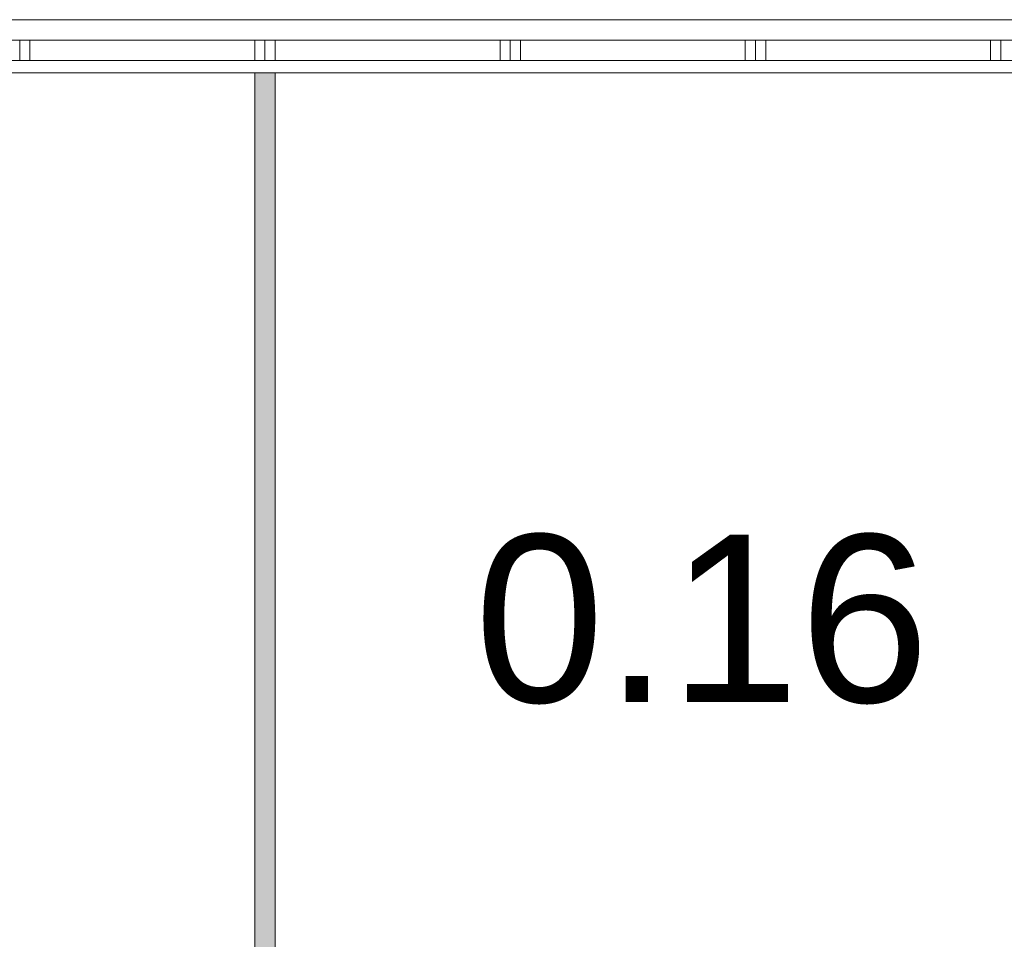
# Model space of a CAD drawing. Header units: inches. Extents: x 15 to 546804, y -66 to 267312.
# Tile 452 of 478: x 457465 to 462282, y 135966 to 140466. Entities that reach past the tile are written whole.
import ezdxf

# ---------------------------------------------------------------- set-up
doc = ezdxf.new("R2010")
doc.units = ezdxf.units.IN
doc.header["$MEASUREMENT"] = 0
doc.layers.add('Binnenwanden', color=2, linetype='Continuous')
doc.styles.add('style1', font='arial.ttf', dxfattribs={"height": 250})

msp = doc.modelspace()

# ---------------------------------------------------------------- hatches: boundary and pattern name
at = {"lineweight": 20}
h = msp.add_hatch(color=7, dxfattribs=at)
h.dxf.hatch_style = 1
h.paths.add_polyline_path([(458715.1, 140205.7), (458615.1, 140205.7), (458615.1, 134355.7), (458715.1, 134355.7)])

# ---------------------------------------------------------------- linework, layer by layer
at = {"color": 7, "lineweight": 20}
for p, q in [((470665.1, 140465.7, 300), (456265.1, 140465.7, 300)), ((470665.1, 140465.7, 1000), (456265.1, 140465.7, 1000)), ((457465.1, 140365.7, 1000), (456265.1, 140365.7, 1000)), ((458665.1, 140365.7, 3000), (457465.1, 140365.7, 3000)), ((457465.1, 140365.7, 3000), (457465.1, 140365.7, 1000)), ((458665.1, 140365.7, 1000), (457465.1, 140365.7, 1000)), ((457465.1, 140265.7, 3000), (457465.1, 140365.7, 3000)), ((457465.1, 140265.7, 1000), (457465.1, 140365.7, 1000)), ((457465.1, 140365.7, 1000), (457465.1, 140365.7, 3000)), ((457465.1, 140265.7, 1000), (457465.1, 140365.7, 1000)), ((457515.1, 140365.7, 2950), (458615.1, 140365.7, 2950)), ((458615.1, 140365.7, 1050), (457515.1, 140365.7, 1050)), ((457515.1, 140265.7, 1050), (457515.1, 140365.7, 1050)), ((457515.1, 140365.7, 1050), (457515.1, 140365.7, 2950)), ((457515.1, 140265.7, 2950), (457515.1, 140365.7, 2950)), ((458615.1, 140365.7, 2950), (458615.1, 140365.7, 1050)), ((458615.1, 140265.7, 1050), (458615.1, 140365.7, 1050)), ((458615.1, 140265.7, 2950), (458615.1, 140365.7, 2950)), ((459865.1, 140365.7, 3000), (458665.1, 140365.7, 3000)), ((458665.1, 140365.7, 3000), (458665.1, 140365.7, 1000)), ((459865.1, 140365.7, 1000), (458665.1, 140365.7, 1000)), ((458665.1, 140265.7, 3000), (458665.1, 140365.7, 3000)), ((458665.1, 140265.7, 1000), (458665.1, 140365.7, 1000)), ((458665.1, 140365.7, 1000), (458665.1, 140365.7, 3000)), ((458665.1, 140265.7, 3000), (458665.1, 140365.7, 3000)), ((458665.1, 140265.7, 1000), (458665.1, 140365.7, 1000)), ((458715.1, 140365.7, 2950), (459815.1, 140365.7, 2950)), ((459815.1, 140365.7, 1050), (458715.1, 140365.7, 1050)), ((458715.1, 140265.7, 1050), (458715.1, 140365.7, 1050)), ((458715.1, 140365.7, 1050), (458715.1, 140365.7, 2950)), ((458715.1, 140265.7, 2950), (458715.1, 140365.7, 2950)), ((459815.1, 140365.7, 2950), (459815.1, 140365.7, 1050)), ((459815.1, 140265.7, 1050), (459815.1, 140365.7, 1050)), ((459815.1, 140265.7, 2950), (459815.1, 140365.7, 2950)), ((461065.1, 140365.7, 3000), (459865.1, 140365.7, 3000)), ((459865.1, 140365.7, 3000), (459865.1, 140365.7, 1000)), ((461065.1, 140365.7, 1000), (459865.1, 140365.7, 1000)), ((459865.1, 140265.7, 3000), (459865.1, 140365.7, 3000)), ((459865.1, 140265.7, 1000), (459865.1, 140365.7, 1000)), ((459865.1, 140365.7, 1000), (459865.1, 140365.7, 3000)), ((459865.1, 140265.7, 3000), (459865.1, 140365.7, 3000)), ((459865.1, 140265.7, 1000), (459865.1, 140365.7, 1000)), ((459915.1, 140365.7, 2950), (461015.1, 140365.7, 2950)), ((461015.1, 140365.7, 1050), (459915.1, 140365.7, 1050)), ((459915.1, 140265.7, 1050), (459915.1, 140365.7, 1050)), ((459915.1, 140365.7, 1050), (459915.1, 140365.7, 2950)), ((459915.1, 140265.7, 2950), (459915.1, 140365.7, 2950)), ((461015.1, 140365.7, 2950), (461015.1, 140365.7, 1050)), ((461015.1, 140265.7, 1050), (461015.1, 140365.7, 1050)), ((461015.1, 140265.7, 2950), (461015.1, 140365.7, 2950)), ((462265.1, 140365.7, 3000), (461065.1, 140365.7, 3000)), ((461065.1, 140365.7, 3000), (461065.1, 140365.7, 1000)), ((462265.1, 140365.7, 1000), (461065.1, 140365.7, 1000)), ((461065.1, 140265.7, 3000), (461065.1, 140365.7, 3000)), ((461065.1, 140265.7, 1000), (461065.1, 140365.7, 1000)), ((461065.1, 140365.7, 1000), (461065.1, 140365.7, 3000)), ((461065.1, 140265.7, 3000), (461065.1, 140365.7, 3000)), ((461065.1, 140265.7, 1000), (461065.1, 140365.7, 1000)), ((461115.1, 140365.7, 2950), (462215.1, 140365.7, 2950)), ((462215.1, 140365.7, 1050), (461115.1, 140365.7, 1050)), ((461115.1, 140265.7, 1050), (461115.1, 140365.7, 1050)), ((461115.1, 140365.7, 1050), (461115.1, 140365.7, 2950)), ((461115.1, 140265.7, 2950), (461115.1, 140365.7, 2950)), ((462215.1, 140365.7, 2950), (462215.1, 140365.7, 1050)), ((462215.1, 140265.7, 1050), (462215.1, 140365.7, 1050)), ((462215.1, 140265.7, 2950), (462215.1, 140365.7, 2950)), ((463465.1, 140365.7, 3000), (462265.1, 140365.7, 3000)), ((462265.1, 140365.7, 3000), (462265.1, 140365.7, 1000)), ((463465.1, 140365.7, 1000), (462265.1, 140365.7, 1000)), ((462265.1, 140265.7, 3000), (462265.1, 140365.7, 3000)), ((462265.1, 140265.7, 1000), (462265.1, 140365.7, 1000)), ((462265.1, 140365.7, 1000), (462265.1, 140365.7, 3000)), ((462265.1, 140265.7, 3000), (462265.1, 140365.7, 3000)), ((462265.1, 140265.7, 1000), (462265.1, 140365.7, 1000)), ((457465.1, 140265.7, 1000), (456265.1, 140265.7, 1000)), ((458665.1, 140265.7, 3000), (457465.1, 140265.7, 3000)), ((458665.1, 140265.7, 1000), (457465.1, 140265.7, 1000)), ((457465.1, 140265.7, 3000), (457465.1, 140265.7, 1000)), ((457465.1, 140265.7, 1000), (457465.1, 140265.7, 3000)), ((457515.1, 140265.7, 2950), (458615.1, 140265.7, 2950)), ((458615.1, 140265.7, 1050), (457515.1, 140265.7, 1050)), ((457515.1, 140265.7, 1050), (457515.1, 140265.7, 2950)), ((458615.1, 140265.7, 2950), (458615.1, 140265.7, 1050)), ((459865.1, 140265.7, 3000), (458665.1, 140265.7, 3000)), ((459865.1, 140265.7, 1000), (458665.1, 140265.7, 1000)), ((458665.1, 140265.7, 3000), (458665.1, 140265.7, 1000)), ((458665.1, 140265.7, 1000), (458665.1, 140265.7, 3000)), ((458715.1, 140265.7, 2950), (459815.1, 140265.7, 2950)), ((459815.1, 140265.7, 1050), (458715.1, 140265.7, 1050)), ((458715.1, 140265.7, 1050), (458715.1, 140265.7, 2950)), ((459815.1, 140265.7, 2950), (459815.1, 140265.7, 1050)), ((461065.1, 140265.7, 3000), (459865.1, 140265.7, 3000)), ((461065.1, 140265.7, 1000), (459865.1, 140265.7, 1000)), ((459865.1, 140265.7, 3000), (459865.1, 140265.7, 1000)), ((459865.1, 140265.7, 1000), (459865.1, 140265.7, 3000)), ((459915.1, 140265.7, 2950), (461015.1, 140265.7, 2950)), ((461015.1, 140265.7, 1050), (459915.1, 140265.7, 1050)), ((459915.1, 140265.7, 1050), (459915.1, 140265.7, 2950)), ((461015.1, 140265.7, 2950), (461015.1, 140265.7, 1050)), ((462265.1, 140265.7, 3000), (461065.1, 140265.7, 3000)), ((462265.1, 140265.7, 1000), (461065.1, 140265.7, 1000)), ((461065.1, 140265.7, 3000), (461065.1, 140265.7, 1000)), ((461065.1, 140265.7, 1000), (461065.1, 140265.7, 3000)), ((461115.1, 140265.7, 2950), (462215.1, 140265.7, 2950)), ((462215.1, 140265.7, 1050), (461115.1, 140265.7, 1050)), ((461115.1, 140265.7, 1050), (461115.1, 140265.7, 2950)), ((462215.1, 140265.7, 2950), (462215.1, 140265.7, 1050)), ((463465.1, 140265.7, 3000), (462265.1, 140265.7, 3000)), ((463465.1, 140265.7, 1000), (462265.1, 140265.7, 1000)), ((462265.1, 140265.7, 3000), (462265.1, 140265.7, 1000)), ((462265.1, 140265.7, 1000), (462265.1, 140265.7, 3000)), ((456265.1, 140205.7, 300), (470665.1, 140205.7, 300)), ((456265.1, 140205.7, 1000), (470665.1, 140205.7, 1000)), ((458615.1, 140205.7, 300), (458615.1, 134355.7, 300)), ((458715.1, 140205.7, 300), (458615.1, 140205.7, 300)), ((458615.1, 140205.7, 3500), (458615.1, 134355.7, 3500)), ((458715.1, 140205.7, 3500), (458615.1, 140205.7, 3500)), ((458615.1, 140205.7, 300), (458615.1, 140205.7, 3500)), ((458715.1, 134355.7, 300), (458715.1, 140205.7, 300)), ((458715.1, 134355.7, 3500), (458715.1, 140205.7, 3500)), ((458715.1, 140205.7, 300), (458715.1, 140205.7, 3500))]:
    msp.add_line(p, q, dxfattribs=at)
for points, invisible_edges in [([(456265.1, 140465.7, 1000), (470665.1, 140465.7, 300), (456265.1, 140465.7, 300)], 1), ([(470665.1, 140465.7, 300), (456265.1, 140465.7, 1000), (470665.1, 140465.7, 1000)], 1), ([(470665.1, 140205.7, 1000), (456265.1, 140465.7, 1000), (456265.1, 140205.7, 1000)], 1), ([(456265.1, 140465.7, 1000), (470665.1, 140205.7, 1000), (470665.1, 140465.7, 1000)], 1), ([(470665.1, 140465.7, 300), (456265.1, 140205.7, 300), (456265.1, 140465.7, 300)], 1), ([(456265.1, 140205.7, 300), (470665.1, 140465.7, 300), (470665.1, 140205.7, 300)], 1), ([(456265.1, 140365.7, 1000), (456315.1, 140365.7, 1050), (457465.1, 140365.7, 1000)], 3), ([(457465.1, 140365.7, 1000), (456265.1, 140265.7, 1000), (456265.1, 140365.7, 1000)], 1), ([(456265.1, 140265.7, 1000), (457465.1, 140365.7, 1000), (457465.1, 140265.7, 1000)], 1), ([(457415.1, 140365.7, 1050), (457465.1, 140365.7, 1000), (456315.1, 140365.7, 1050)], 3), ([(457465.1, 140365.7, 1000), (457415.1, 140365.7, 1050), (457465.1, 140365.7, 3000)], 3), ([(457465.1, 140365.7, 1000), (457465.1, 140265.7, 3000), (457465.1, 140265.7, 1000)], 1), ([(457465.1, 140265.7, 3000), (457465.1, 140365.7, 1000), (457465.1, 140365.7, 3000)], 1), ([(457465.1, 140365.7, 3000), (457465.1, 140265.7, 1000), (457465.1, 140265.7, 3000)], 1), ([(457465.1, 140265.7, 1000), (457465.1, 140365.7, 3000), (457465.1, 140365.7, 1000)], 1), ([(457465.1, 140365.7, 1000), (457515.1, 140365.7, 1050), (458665.1, 140365.7, 1000)], 3), ([(457515.1, 140365.7, 1050), (457465.1, 140365.7, 1000), (457465.1, 140365.7, 3000)], 13), ([(457515.1, 140365.7, 1050), (457465.1, 140365.7, 3000), (457515.1, 140365.7, 2950)], 3), ([(457515.1, 140365.7, 2950), (457465.1, 140365.7, 3000), (458615.1, 140365.7, 2950)], 3), ([(458665.1, 140365.7, 3000), (458615.1, 140365.7, 2950), (457465.1, 140365.7, 3000)], 3), ([(458665.1, 140365.7, 1000), (457465.1, 140265.7, 1000), (457465.1, 140365.7, 1000)], 1), ([(457465.1, 140265.7, 1000), (458665.1, 140365.7, 1000), (458665.1, 140265.7, 1000)], 1), ([(458665.1, 140265.7, 3000), (457465.1, 140365.7, 3000), (457465.1, 140265.7, 3000)], 1), ([(457465.1, 140365.7, 3000), (458665.1, 140265.7, 3000), (458665.1, 140365.7, 3000)], 1), ([(457515.1, 140365.7, 1050), (457515.1, 140265.7, 2950), (457515.1, 140265.7, 1050)], 1), ([(457515.1, 140265.7, 2950), (457515.1, 140365.7, 1050), (457515.1, 140365.7, 2950)], 1), ([(458615.1, 140365.7, 1050), (458665.1, 140365.7, 1000), (457515.1, 140365.7, 1050)], 3), ([(458615.1, 140365.7, 2950), (457515.1, 140265.7, 2950), (457515.1, 140365.7, 2950)], 1), ([(457515.1, 140265.7, 2950), (458615.1, 140365.7, 2950), (458615.1, 140265.7, 2950)], 1), ([(458615.1, 140265.7, 1050), (457515.1, 140365.7, 1050), (457515.1, 140265.7, 1050)], 1), ([(457515.1, 140365.7, 1050), (458615.1, 140265.7, 1050), (458615.1, 140365.7, 1050)], 1), ([(458615.1, 140365.7, 2950), (458615.1, 140265.7, 1050), (458615.1, 140265.7, 2950)], 1), ([(458615.1, 140265.7, 1050), (458615.1, 140365.7, 2950), (458615.1, 140365.7, 1050)], 1), ([(458665.1, 140365.7, 1000), (458615.1, 140365.7, 1050), (458665.1, 140365.7, 3000)], 3), ([(458665.1, 140365.7, 3000), (458615.1, 140365.7, 1050), (458615.1, 140365.7, 2950)], 13), ([(458665.1, 140365.7, 1000), (458665.1, 140265.7, 3000), (458665.1, 140265.7, 1000)], 1), ([(458665.1, 140265.7, 3000), (458665.1, 140365.7, 1000), (458665.1, 140365.7, 3000)], 1), ([(458665.1, 140365.7, 3000), (458665.1, 140265.7, 1000), (458665.1, 140265.7, 3000)], 1), ([(458665.1, 140265.7, 1000), (458665.1, 140365.7, 3000), (458665.1, 140365.7, 1000)], 1), ([(458665.1, 140365.7, 1000), (458715.1, 140365.7, 1050), (459865.1, 140365.7, 1000)], 3), ([(458715.1, 140365.7, 1050), (458665.1, 140365.7, 1000), (458665.1, 140365.7, 3000)], 13), ([(458715.1, 140365.7, 1050), (458665.1, 140365.7, 3000), (458715.1, 140365.7, 2950)], 3), ([(458715.1, 140365.7, 2950), (458665.1, 140365.7, 3000), (459815.1, 140365.7, 2950)], 3), ([(459865.1, 140365.7, 3000), (459815.1, 140365.7, 2950), (458665.1, 140365.7, 3000)], 3), ([(459865.1, 140365.7, 1000), (458665.1, 140265.7, 1000), (458665.1, 140365.7, 1000)], 1), ([(458665.1, 140265.7, 1000), (459865.1, 140365.7, 1000), (459865.1, 140265.7, 1000)], 1), ([(459865.1, 140265.7, 3000), (458665.1, 140365.7, 3000), (458665.1, 140265.7, 3000)], 1), ([(458665.1, 140365.7, 3000), (459865.1, 140265.7, 3000), (459865.1, 140365.7, 3000)], 1), ([(458715.1, 140365.7, 1050), (458715.1, 140265.7, 2950), (458715.1, 140265.7, 1050)], 1), ([(458715.1, 140265.7, 2950), (458715.1, 140365.7, 1050), (458715.1, 140365.7, 2950)], 1), ([(459815.1, 140365.7, 1050), (459865.1, 140365.7, 1000), (458715.1, 140365.7, 1050)], 3), ([(459815.1, 140365.7, 2950), (458715.1, 140265.7, 2950), (458715.1, 140365.7, 2950)], 1), ([(458715.1, 140265.7, 2950), (459815.1, 140365.7, 2950), (459815.1, 140265.7, 2950)], 1), ([(459815.1, 140265.7, 1050), (458715.1, 140365.7, 1050), (458715.1, 140265.7, 1050)], 1), ([(458715.1, 140365.7, 1050), (459815.1, 140265.7, 1050), (459815.1, 140365.7, 1050)], 1), ([(459815.1, 140365.7, 2950), (459815.1, 140265.7, 1050), (459815.1, 140265.7, 2950)], 1), ([(459815.1, 140265.7, 1050), (459815.1, 140365.7, 2950), (459815.1, 140365.7, 1050)], 1), ([(459865.1, 140365.7, 1000), (459815.1, 140365.7, 1050), (459865.1, 140365.7, 3000)], 3), ([(459865.1, 140365.7, 3000), (459815.1, 140365.7, 1050), (459815.1, 140365.7, 2950)], 13), ([(459865.1, 140365.7, 1000), (459865.1, 140265.7, 3000), (459865.1, 140265.7, 1000)], 1), ([(459865.1, 140265.7, 3000), (459865.1, 140365.7, 1000), (459865.1, 140365.7, 3000)], 1), ([(459865.1, 140365.7, 3000), (459865.1, 140265.7, 1000), (459865.1, 140265.7, 3000)], 1), ([(459865.1, 140265.7, 1000), (459865.1, 140365.7, 3000), (459865.1, 140365.7, 1000)], 1), ([(459865.1, 140365.7, 1000), (459915.1, 140365.7, 1050), (461065.1, 140365.7, 1000)], 3), ([(459915.1, 140365.7, 1050), (459865.1, 140365.7, 1000), (459865.1, 140365.7, 3000)], 13), ([(459915.1, 140365.7, 1050), (459865.1, 140365.7, 3000), (459915.1, 140365.7, 2950)], 3), ([(459915.1, 140365.7, 2950), (459865.1, 140365.7, 3000), (461015.1, 140365.7, 2950)], 3), ([(461065.1, 140365.7, 3000), (461015.1, 140365.7, 2950), (459865.1, 140365.7, 3000)], 3), ([(461065.1, 140365.7, 1000), (459865.1, 140265.7, 1000), (459865.1, 140365.7, 1000)], 1), ([(459865.1, 140265.7, 1000), (461065.1, 140365.7, 1000), (461065.1, 140265.7, 1000)], 1), ([(461065.1, 140265.7, 3000), (459865.1, 140365.7, 3000), (459865.1, 140265.7, 3000)], 1), ([(459865.1, 140365.7, 3000), (461065.1, 140265.7, 3000), (461065.1, 140365.7, 3000)], 1), ([(459915.1, 140365.7, 1050), (459915.1, 140265.7, 2950), (459915.1, 140265.7, 1050)], 1), ([(459915.1, 140265.7, 2950), (459915.1, 140365.7, 1050), (459915.1, 140365.7, 2950)], 1), ([(461015.1, 140365.7, 1050), (461065.1, 140365.7, 1000), (459915.1, 140365.7, 1050)], 3), ([(461015.1, 140365.7, 2950), (459915.1, 140265.7, 2950), (459915.1, 140365.7, 2950)], 1), ([(459915.1, 140265.7, 2950), (461015.1, 140365.7, 2950), (461015.1, 140265.7, 2950)], 1), ([(461015.1, 140265.7, 1050), (459915.1, 140365.7, 1050), (459915.1, 140265.7, 1050)], 1), ([(459915.1, 140365.7, 1050), (461015.1, 140265.7, 1050), (461015.1, 140365.7, 1050)], 1), ([(461015.1, 140365.7, 2950), (461015.1, 140265.7, 1050), (461015.1, 140265.7, 2950)], 1), ([(461015.1, 140265.7, 1050), (461015.1, 140365.7, 2950), (461015.1, 140365.7, 1050)], 1), ([(461065.1, 140365.7, 1000), (461015.1, 140365.7, 1050), (461065.1, 140365.7, 3000)], 3), ([(461065.1, 140365.7, 3000), (461015.1, 140365.7, 1050), (461015.1, 140365.7, 2950)], 13), ([(461065.1, 140365.7, 1000), (461065.1, 140265.7, 3000), (461065.1, 140265.7, 1000)], 1), ([(461065.1, 140265.7, 3000), (461065.1, 140365.7, 1000), (461065.1, 140365.7, 3000)], 1), ([(461065.1, 140365.7, 3000), (461065.1, 140265.7, 1000), (461065.1, 140265.7, 3000)], 1), ([(461065.1, 140265.7, 1000), (461065.1, 140365.7, 3000), (461065.1, 140365.7, 1000)], 1), ([(461065.1, 140365.7, 1000), (461115.1, 140365.7, 1050), (462265.1, 140365.7, 1000)], 3), ([(461115.1, 140365.7, 1050), (461065.1, 140365.7, 1000), (461065.1, 140365.7, 3000)], 13), ([(461115.1, 140365.7, 1050), (461065.1, 140365.7, 3000), (461115.1, 140365.7, 2950)], 3), ([(461115.1, 140365.7, 2950), (461065.1, 140365.7, 3000), (462215.1, 140365.7, 2950)], 3), ([(462265.1, 140365.7, 3000), (462215.1, 140365.7, 2950), (461065.1, 140365.7, 3000)], 3), ([(462265.1, 140365.7, 1000), (461065.1, 140265.7, 1000), (461065.1, 140365.7, 1000)], 1), ([(461065.1, 140265.7, 1000), (462265.1, 140365.7, 1000), (462265.1, 140265.7, 1000)], 1), ([(462265.1, 140265.7, 3000), (461065.1, 140365.7, 3000), (461065.1, 140265.7, 3000)], 1), ([(461065.1, 140365.7, 3000), (462265.1, 140265.7, 3000), (462265.1, 140365.7, 3000)], 1), ([(461115.1, 140365.7, 1050), (461115.1, 140265.7, 2950), (461115.1, 140265.7, 1050)], 1), ([(461115.1, 140265.7, 2950), (461115.1, 140365.7, 1050), (461115.1, 140365.7, 2950)], 1), ([(462215.1, 140365.7, 1050), (462265.1, 140365.7, 1000), (461115.1, 140365.7, 1050)], 3), ([(462215.1, 140365.7, 2950), (461115.1, 140265.7, 2950), (461115.1, 140365.7, 2950)], 1), ([(461115.1, 140265.7, 2950), (462215.1, 140365.7, 2950), (462215.1, 140265.7, 2950)], 1), ([(462215.1, 140265.7, 1050), (461115.1, 140365.7, 1050), (461115.1, 140265.7, 1050)], 1), ([(461115.1, 140365.7, 1050), (462215.1, 140265.7, 1050), (462215.1, 140365.7, 1050)], 1), ([(462215.1, 140365.7, 2950), (462215.1, 140265.7, 1050), (462215.1, 140265.7, 2950)], 1), ([(462215.1, 140265.7, 1050), (462215.1, 140365.7, 2950), (462215.1, 140365.7, 1050)], 1), ([(462265.1, 140365.7, 1000), (462215.1, 140365.7, 1050), (462265.1, 140365.7, 3000)], 3), ([(462265.1, 140365.7, 3000), (462215.1, 140365.7, 1050), (462215.1, 140365.7, 2950)], 13), ([(462265.1, 140365.7, 1000), (462265.1, 140265.7, 3000), (462265.1, 140265.7, 1000)], 1), ([(462265.1, 140265.7, 3000), (462265.1, 140365.7, 1000), (462265.1, 140365.7, 3000)], 1), ([(462265.1, 140365.7, 3000), (462265.1, 140265.7, 1000), (462265.1, 140265.7, 3000)], 1), ([(462265.1, 140265.7, 1000), (462265.1, 140365.7, 3000), (462265.1, 140365.7, 1000)], 1), ([(462265.1, 140365.7, 1000), (462315.1, 140365.7, 1050), (463465.1, 140365.7, 1000)], 3), ([(462315.1, 140365.7, 1050), (462265.1, 140365.7, 1000), (462265.1, 140365.7, 3000)], 13), ([(462315.1, 140365.7, 1050), (462265.1, 140365.7, 3000), (462315.1, 140365.7, 2950)], 3), ([(462315.1, 140365.7, 2950), (462265.1, 140365.7, 3000), (463415.1, 140365.7, 2950)], 3), ([(463465.1, 140365.7, 3000), (463415.1, 140365.7, 2950), (462265.1, 140365.7, 3000)], 3), ([(463465.1, 140365.7, 1000), (462265.1, 140265.7, 1000), (462265.1, 140365.7, 1000)], 1), ([(462265.1, 140265.7, 1000), (463465.1, 140365.7, 1000), (463465.1, 140265.7, 1000)], 1), ([(463465.1, 140265.7, 3000), (462265.1, 140365.7, 3000), (462265.1, 140265.7, 3000)], 1), ([(462265.1, 140365.7, 3000), (463465.1, 140265.7, 3000), (463465.1, 140365.7, 3000)], 1), ([(456265.1, 140265.7, 1000), (456315.1, 140265.7, 1050), (457465.1, 140265.7, 1000)], 3), ([(457415.1, 140265.7, 1050), (457465.1, 140265.7, 1000), (456315.1, 140265.7, 1050)], 3), ([(457465.1, 140265.7, 1000), (457415.1, 140265.7, 1050), (457465.1, 140265.7, 3000)], 3), ([(457465.1, 140265.7, 1000), (457515.1, 140265.7, 1050), (458665.1, 140265.7, 1000)], 3), ([(457515.1, 140265.7, 1050), (457465.1, 140265.7, 1000), (457465.1, 140265.7, 3000)], 13), ([(457515.1, 140265.7, 1050), (457465.1, 140265.7, 3000), (457515.1, 140265.7, 2950)], 3), ([(457515.1, 140265.7, 2950), (457465.1, 140265.7, 3000), (458615.1, 140265.7, 2950)], 3), ([(458665.1, 140265.7, 3000), (458615.1, 140265.7, 2950), (457465.1, 140265.7, 3000)], 3), ([(457515.1, 140265.7, 2950), (458615.1, 140265.7, 1050), (457515.1, 140265.7, 1050)], 1), ([(458615.1, 140265.7, 1050), (457515.1, 140265.7, 2950), (458615.1, 140265.7, 2950)], 1), ([(458615.1, 140265.7, 1050), (458665.1, 140265.7, 1000), (457515.1, 140265.7, 1050)], 3), ([(458665.1, 140265.7, 1000), (458615.1, 140265.7, 1050), (458665.1, 140265.7, 3000)], 3), ([(458665.1, 140265.7, 3000), (458615.1, 140265.7, 1050), (458615.1, 140265.7, 2950)], 13), ([(458665.1, 140265.7, 1000), (458715.1, 140265.7, 1050), (459865.1, 140265.7, 1000)], 3), ([(458715.1, 140265.7, 1050), (458665.1, 140265.7, 1000), (458665.1, 140265.7, 3000)], 13), ([(458715.1, 140265.7, 1050), (458665.1, 140265.7, 3000), (458715.1, 140265.7, 2950)], 3), ([(458715.1, 140265.7, 2950), (458665.1, 140265.7, 3000), (459815.1, 140265.7, 2950)], 3), ([(459865.1, 140265.7, 3000), (459815.1, 140265.7, 2950), (458665.1, 140265.7, 3000)], 3), ([(458715.1, 140265.7, 2950), (459815.1, 140265.7, 1050), (458715.1, 140265.7, 1050)], 1), ([(459815.1, 140265.7, 1050), (458715.1, 140265.7, 2950), (459815.1, 140265.7, 2950)], 1), ([(459815.1, 140265.7, 1050), (459865.1, 140265.7, 1000), (458715.1, 140265.7, 1050)], 3), ([(459865.1, 140265.7, 1000), (459815.1, 140265.7, 1050), (459865.1, 140265.7, 3000)], 3), ([(459865.1, 140265.7, 3000), (459815.1, 140265.7, 1050), (459815.1, 140265.7, 2950)], 13), ([(459865.1, 140265.7, 1000), (459915.1, 140265.7, 1050), (461065.1, 140265.7, 1000)], 3), ([(459915.1, 140265.7, 1050), (459865.1, 140265.7, 1000), (459865.1, 140265.7, 3000)], 13), ([(459915.1, 140265.7, 1050), (459865.1, 140265.7, 3000), (459915.1, 140265.7, 2950)], 3), ([(459915.1, 140265.7, 2950), (459865.1, 140265.7, 3000), (461015.1, 140265.7, 2950)], 3), ([(461065.1, 140265.7, 3000), (461015.1, 140265.7, 2950), (459865.1, 140265.7, 3000)], 3), ([(459915.1, 140265.7, 2950), (461015.1, 140265.7, 1050), (459915.1, 140265.7, 1050)], 1), ([(461015.1, 140265.7, 1050), (459915.1, 140265.7, 2950), (461015.1, 140265.7, 2950)], 1), ([(461015.1, 140265.7, 1050), (461065.1, 140265.7, 1000), (459915.1, 140265.7, 1050)], 3), ([(461065.1, 140265.7, 1000), (461015.1, 140265.7, 1050), (461065.1, 140265.7, 3000)], 3), ([(461065.1, 140265.7, 3000), (461015.1, 140265.7, 1050), (461015.1, 140265.7, 2950)], 13), ([(461065.1, 140265.7, 1000), (461115.1, 140265.7, 1050), (462265.1, 140265.7, 1000)], 3), ([(461115.1, 140265.7, 1050), (461065.1, 140265.7, 1000), (461065.1, 140265.7, 3000)], 13), ([(461115.1, 140265.7, 1050), (461065.1, 140265.7, 3000), (461115.1, 140265.7, 2950)], 3), ([(461115.1, 140265.7, 2950), (461065.1, 140265.7, 3000), (462215.1, 140265.7, 2950)], 3), ([(462265.1, 140265.7, 3000), (462215.1, 140265.7, 2950), (461065.1, 140265.7, 3000)], 3), ([(461115.1, 140265.7, 2950), (462215.1, 140265.7, 1050), (461115.1, 140265.7, 1050)], 1), ([(462215.1, 140265.7, 1050), (461115.1, 140265.7, 2950), (462215.1, 140265.7, 2950)], 1), ([(462215.1, 140265.7, 1050), (462265.1, 140265.7, 1000), (461115.1, 140265.7, 1050)], 3), ([(462265.1, 140265.7, 1000), (462215.1, 140265.7, 1050), (462265.1, 140265.7, 3000)], 3), ([(462265.1, 140265.7, 3000), (462215.1, 140265.7, 1050), (462215.1, 140265.7, 2950)], 13), ([(462265.1, 140265.7, 1000), (462315.1, 140265.7, 1050), (463465.1, 140265.7, 1000)], 3), ([(462315.1, 140265.7, 1050), (462265.1, 140265.7, 1000), (462265.1, 140265.7, 3000)], 13), ([(462315.1, 140265.7, 1050), (462265.1, 140265.7, 3000), (462315.1, 140265.7, 2950)], 3), ([(462315.1, 140265.7, 2950), (462265.1, 140265.7, 3000), (463415.1, 140265.7, 2950)], 3), ([(463465.1, 140265.7, 3000), (463415.1, 140265.7, 2950), (462265.1, 140265.7, 3000)], 3), ([(470665.1, 140205.7, 1000), (456265.1, 140205.7, 300), (470665.1, 140205.7, 300)], 1), ([(456265.1, 140205.7, 300), (470665.1, 140205.7, 1000), (456265.1, 140205.7, 1000)], 1), ([(458615.1, 140205.7, 3500), (458715.1, 140205.7, 300), (458615.1, 140205.7, 300)], 1), ([(458715.1, 140205.7, 300), (458615.1, 140205.7, 3500), (458715.1, 140205.7, 3500)], 1), ([(458615.1, 140205.7, 3500), (458615.1, 134355.7, 300), (458615.1, 134355.7, 3500)], 1), ([(458615.1, 134355.7, 300), (458615.1, 140205.7, 3500), (458615.1, 140205.7, 300)], 1), ([(458715.1, 134355.7, 3500), (458615.1, 140205.7, 3500), (458615.1, 134355.7, 3500)], 1), ([(458615.1, 140205.7, 3500), (458715.1, 134355.7, 3500), (458715.1, 140205.7, 3500)], 1), ([(458715.1, 140205.7, 300), (458615.1, 134355.7, 300), (458615.1, 140205.7, 300)], 1), ([(458615.1, 134355.7, 300), (458715.1, 140205.7, 300), (458715.1, 134355.7, 300)], 1), ([(458715.1, 140205.7, 300), (458715.1, 134355.7, 3500), (458715.1, 134355.7, 300)], 1), ([(458715.1, 134355.7, 3500), (458715.1, 140205.7, 300), (458715.1, 140205.7, 3500)], 1)]:
    msp.add_3dface(points, dxfattribs=dict(at, invisible_edges=invisible_edges))

# ---------------------------------------------------------------- texts
at = {"layer": 'Binnenwanden', "color": 7, "linetype": 'Continuous', "style": 'style1'}
msp.add_text('0.16', height=819, dxfattribs=at).set_placement((459689.4, 137126.2))

doc.saveas('drawing.dxf')
